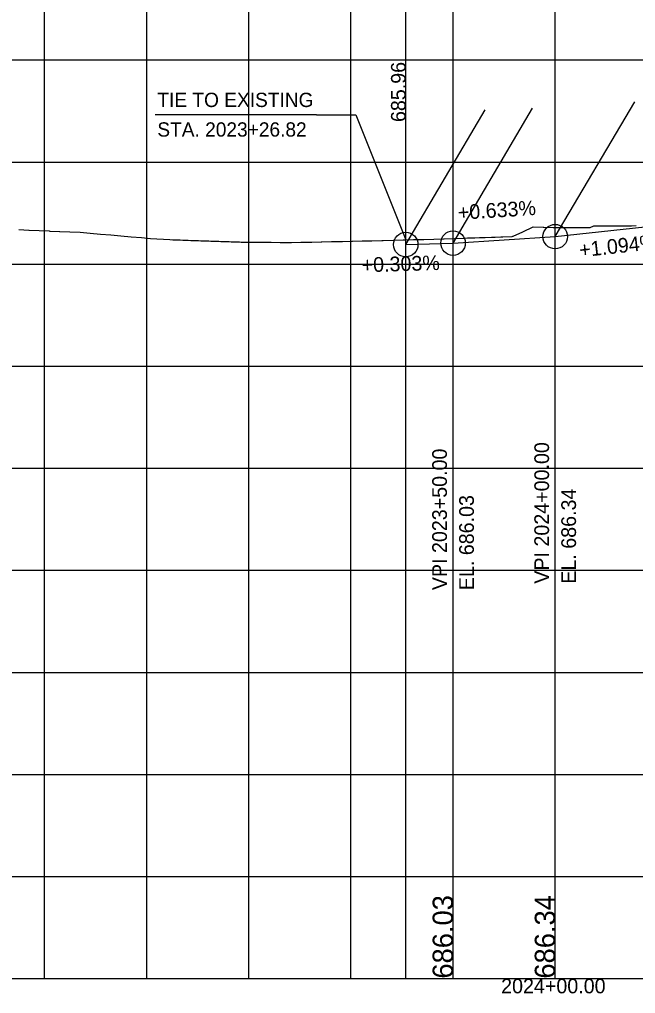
# Model space of a CAD drawing. Extents: x -7164 to 2214450, y -19642 to 253469.
# Drawn here: x 8137.7 to 8439.3, y -7.3 to 469.8 of the extents above; entities that cross this region are included whole.
import ezdxf

# ---------------------------------------------------------------- set-up
doc = ezdxf.new("R2010")
doc.units = 0
for name, color, linetype in [('DESIGN - PROFILE - Proposed', 7, 'Continuous'), ('DESIGN - PROFILE - Proposed Curve Text', 7, 'Continuous'), ('DESIGN - PROFILE - Proposed Text', 7, 'Continuous'), ('DESIGN - SCRATCH - User 1', 7, 'Continuous'), ('DESIGN - SHEET - Light Grid', 7, 'Continuous'), ('SURVEY - PROFILE - Ground Line with Text', 7, 'Continuous'), ('XTREE', 7, 'Continuous')]:
    doc.layers.add(name, color=color, linetype=linetype)

msp = doc.modelspace()

# ---------------------------------------------------------------- linework, layer by layer
at = {"layer": 'DESIGN - PROFILE - Proposed'}
for p, q in [((8400, 363.44), (8450, 368.91)), ((8400, 363.44), (8450, 368.91)), ((8350, 360.28), (8400, 363.44)), ((8350, 360.28), (8400, 363.44)), ((8326.82, 359.58), (8350, 360.28)), ((8326.82, 359.58), (8350, 360.28))]:
    msp.add_line(p, q, dxfattribs=at)
at = {"layer": 'DESIGN - PROFILE - Proposed Text'}
msp.add_line((8283.21, 423.19), (8204.21, 423.19), dxfattribs=at)
msp.add_line((8283.21, 423.19), (8204.21, 423.19), dxfattribs=at)
msp.add_line((8283.21, 423.19), (8204.21, 423.19), dxfattribs=at)
msp.add_line((8283.21, 423.19), (8204.21, 423.19), dxfattribs=at)
msp.add_lwpolyline([(8283.21, 423.19), (8302.47, 423.19), (8326.82, 361.88)], dxfattribs=at)
msp.add_lwpolyline([(8283.21, 423.19), (8302.47, 423.19), (8326.82, 361.88)], dxfattribs=at)
msp.add_lwpolyline([(8283.21, 423.19), (8302.47, 423.19), (8326.82, 361.88)], dxfattribs=at)
msp.add_lwpolyline([(8283.21, 423.19), (8302.47, 423.19), (8326.82, 361.88)], dxfattribs=at)
for centre in [(8400, 363.44), (8400, 363.44), (8326.82, 359.58), (8326.82, 359.58), (8350, 360.28), (8350, 360.28)]:
    msp.add_circle(centre, 6, dxfattribs=at)
at = {"layer": 'DESIGN - SCRATCH - User 1'}
msp.add_line((6000, 0), (9700, 0), dxfattribs=at)
msp.add_line((6000, 0), (9700, 0), dxfattribs=at)
for points in [[(6000, 0), (8326.82, 0), (8326.82, 1000)], [(6000, 0), (9178.68, 0), (9178.68, 1000)], [(6000, 0), (8326.82, 0), (8326.82, 1000)], [(6000, 0), (9178.68, 0), (9178.68, 1000)]]:
    msp.add_lwpolyline(points, dxfattribs=at)
at = {"layer": 'DESIGN - SHEET - Light Grid'}
for p, q in [((8150, 0), (8150, 1000)), ((8150, 0), (8150, 1000)), ((8200, 0), (8200, 1000)), ((8200, 0), (8200, 1000)), ((8250, 0), (8250, 1000)), ((8250, 0), (8250, 1000)), ((8300, 0), (8300, 1000)), ((8300, 0), (8300, 1000)), ((8350, 0), (8350, 1000)), ((8350, 0), (8350, 1000)), ((8400, 0), (8400, 1000)), ((8400, 0), (8400, 1000)), ((6000, 450), (9700, 450)), ((6000, 450), (9700, 450)), ((6000, 400), (9700, 400)), ((6000, 400), (9700, 400)), ((6000, 350), (9700, 350)), ((6000, 350), (9700, 350)), ((6000, 300), (9700, 300)), ((6000, 300), (9700, 300)), ((6000, 250), (9700, 250)), ((6000, 250), (9700, 250)), ((6000, 200), (9700, 200)), ((6000, 200), (9700, 200)), ((6000, 150), (9700, 150)), ((6000, 150), (9700, 150)), ((6000, 100), (9700, 100)), ((6000, 100), (9700, 100)), ((6000, 50), (9700, 50)), ((6000, 50), (9700, 50)), ((6000, 0), (9300, 0)), ((6000, 0), (9300, 0))]:
    msp.add_line(p, q, dxfattribs=at)
at = {"layer": 'SURVEY - PROFILE - Ground Line with Text'}
for points in [[(8330.69, 361.97), (8335.62, 362.09), (8335.68, 362.09), (8340.63, 362.22), (8340.66, 362.22), (8345.31, 362.33), (8345.64, 362.34), (8345.67, 362.34), (8350.64, 362.56), (8351.31, 362.57), (8355.64, 362.75), (8357.05, 362.79), (8360.65, 362.93), (8362.87, 362.99), (8365.65, 363.09), (8368.8, 363.15), (8370.66, 363.22), (8373.45, 363.34), (8374.45, 363.41), (8379, 363.59), (8379.21, 363.67), (8379.38, 363.75), (8384.22, 365.81), (8389.18, 368.18), (8389.23, 368.2), (8389.28, 368.23), (8394.13, 368.15), (8394.39, 368.12), (8399.02, 368), (8399.57, 367.98), (8399.61, 367.98), (8403.92, 367.98), (8404.73, 367.96), (8408.82, 367.95), (8409.89, 367.92), (8413.73, 367.91), (8417.19, 367.89), (8418.92, 368.72), (8419.98, 368.69), (8423.84, 368.78), (8425.14, 368.74), (8427.43, 368.79), (8429, 368.73), (8432.42, 368.8), (8434.3, 368.72), (8437.41, 368.77), (8437.43, 368.77), (8439.63, 368.87)], [(8330.69, 361.97), (8335.62, 362.09), (8335.68, 362.09), (8340.63, 362.22), (8340.66, 362.22), (8345.31, 362.33), (8345.64, 362.34), (8345.67, 362.34), (8350.64, 362.56), (8351.31, 362.57), (8355.64, 362.75), (8357.05, 362.79), (8360.65, 362.93), (8362.87, 362.99), (8365.65, 363.09), (8368.8, 363.15), (8370.66, 363.22), (8373.45, 363.34), (8374.45, 363.41), (8379, 363.59), (8379.21, 363.67), (8379.38, 363.75), (8384.22, 365.81), (8389.18, 368.18), (8389.23, 368.2), (8389.28, 368.23), (8394.13, 368.15), (8394.39, 368.12), (8399.02, 368), (8399.57, 367.98), (8399.61, 367.98), (8403.92, 367.98), (8404.73, 367.96), (8408.82, 367.95), (8409.89, 367.92), (8413.73, 367.91), (8417.19, 367.89), (8418.92, 368.72), (8419.98, 368.69), (8423.84, 368.78), (8425.14, 368.74), (8427.43, 368.79), (8429, 368.73), (8432.42, 368.8), (8434.3, 368.72), (8437.41, 368.77), (8437.43, 368.77), (8439.63, 368.87)], [(8330.69, 361.97), (8335.62, 362.09), (8335.68, 362.09), (8340.63, 362.22), (8340.66, 362.22), (8345.31, 362.33), (8345.64, 362.34), (8345.67, 362.34), (8350.64, 362.56), (8351.31, 362.57), (8355.64, 362.75), (8357.05, 362.79), (8360.65, 362.93), (8362.87, 362.99), (8365.65, 363.09), (8368.8, 363.15), (8370.66, 363.22), (8373.45, 363.34), (8374.45, 363.41), (8379, 363.59), (8379.21, 363.67), (8379.38, 363.75), (8384.22, 365.81), (8389.18, 368.18), (8389.23, 368.2), (8389.28, 368.23), (8394.13, 368.15), (8394.39, 368.12), (8399.02, 368), (8399.57, 367.98), (8399.61, 367.98), (8403.92, 367.98), (8404.73, 367.96), (8408.82, 367.95), (8409.89, 367.92), (8413.73, 367.91), (8417.19, 367.89), (8418.92, 368.72), (8419.98, 368.69), (8423.84, 368.78), (8425.14, 368.74), (8427.43, 368.79), (8429, 368.73), (8432.42, 368.8), (8434.3, 368.72), (8437.41, 368.77), (8437.43, 368.77), (8439.63, 368.87)], [(8330.69, 361.97), (8335.62, 362.09), (8335.68, 362.09), (8340.63, 362.22), (8340.66, 362.22), (8345.31, 362.33), (8345.64, 362.34), (8345.67, 362.34), (8350.64, 362.56), (8351.31, 362.57), (8355.64, 362.75), (8357.05, 362.79), (8360.65, 362.93), (8362.87, 362.99), (8365.65, 363.09), (8368.8, 363.15), (8370.66, 363.22), (8373.45, 363.34), (8374.45, 363.41), (8379, 363.59), (8379.21, 363.67), (8379.38, 363.75), (8384.22, 365.81), (8389.18, 368.18), (8389.23, 368.2), (8389.28, 368.23), (8394.13, 368.15), (8394.39, 368.12), (8399.02, 368), (8399.57, 367.98), (8399.61, 367.98), (8403.92, 367.98), (8404.73, 367.96), (8408.82, 367.95), (8409.89, 367.92), (8413.73, 367.91), (8417.19, 367.89), (8418.92, 368.72), (8419.98, 368.69), (8423.84, 368.78), (8425.14, 368.74), (8427.43, 368.79), (8429, 368.73), (8432.42, 368.8), (8434.3, 368.72), (8437.41, 368.77), (8437.43, 368.77), (8439.63, 368.87)], [(8137.4, 366.88), (8142.35, 366.62), (8142.4, 366.62), (8147.35, 366.42), (8147.4, 366.42), (8152.35, 366.22), (8152.4, 366.21), (8157.35, 366.01), (8157.4, 366.01), (8162.35, 365.81), (8162.39, 365.81), (8167.36, 365.61), (8167.39, 365.6), (8172.36, 365.17), (8172.39, 365.17), (8177.37, 364.74), (8177.39, 364.74), (8182.37, 364.3), (8182.39, 364.3), (8187.37, 363.87), (8187.38, 363.87), (8192.38, 363.43), (8197.38, 362.99), (8201.82, 362.6), (8211.4, 362.01), (8212.75, 361.93), (8216.44, 361.83), (8217.7, 361.75), (8220.37, 361.68), (8221.56, 361.61), (8225.38, 361.51), (8226.5, 361.44), (8230.39, 361.34), (8231.45, 361.28), (8235.4, 361.18), (8236.38, 361.12), (8240.42, 361.02), (8241.32, 360.97), (8245.43, 360.87), (8245.45, 360.87), (8246.27, 360.82), (8250.46, 360.79), (8251.2, 360.75), (8255.48, 360.72), (8255.98, 360.71), (8260.38, 360.68), (8260.92, 360.67), (8265.42, 360.64), (8265.86, 360.63), (8270.46, 360.6), (8270.48, 360.6), (8270.82, 360.59), (8275.48, 360.7), (8275.81, 360.7), (8280.49, 360.81), (8280.81, 360.8), (8285.49, 360.91), (8285.8, 360.91), (8290.5, 361.02), (8290.79, 361.02), (8295.51, 361.13), (8295.79, 361.12), (8300.51, 361.24), (8300.78, 361.23), (8305.52, 361.35), (8310.29, 361.47), (8315.08, 361.59), (8315.61, 361.61), (8315.72, 361.61), (8320.61, 361.73), (8320.72, 361.73), (8325.61, 361.85), (8325.7, 361.85), (8326.82, 361.88), (8330.62, 361.97), (8330.69, 361.97)], [(8137.4, 366.88), (8142.35, 366.62), (8142.4, 366.62), (8147.35, 366.42), (8147.4, 366.42), (8152.35, 366.22), (8152.4, 366.21), (8157.35, 366.01), (8157.4, 366.01), (8162.35, 365.81), (8162.39, 365.81), (8167.36, 365.61), (8167.39, 365.6), (8172.36, 365.17), (8172.39, 365.17), (8177.37, 364.74), (8177.39, 364.74), (8182.37, 364.3), (8182.39, 364.3), (8187.37, 363.87), (8187.38, 363.87), (8192.38, 363.43), (8197.38, 362.99), (8201.82, 362.6), (8211.4, 362.01), (8212.75, 361.93), (8216.44, 361.83), (8217.7, 361.75), (8220.37, 361.68), (8221.56, 361.61), (8225.38, 361.51), (8226.5, 361.44), (8230.39, 361.34), (8231.45, 361.28), (8235.4, 361.18), (8236.38, 361.12), (8240.42, 361.02), (8241.32, 360.97), (8245.43, 360.87), (8245.45, 360.87), (8246.27, 360.82), (8250.46, 360.79), (8251.2, 360.75), (8255.48, 360.72), (8255.98, 360.71), (8260.38, 360.68), (8260.92, 360.67), (8265.42, 360.64), (8265.86, 360.63), (8270.46, 360.6), (8270.48, 360.6), (8270.82, 360.59), (8275.48, 360.7), (8275.81, 360.7), (8280.49, 360.81), (8280.81, 360.8), (8285.49, 360.91), (8285.8, 360.91), (8290.5, 361.02), (8290.79, 361.02), (8295.51, 361.13), (8295.79, 361.12), (8300.51, 361.24), (8300.78, 361.23), (8305.52, 361.35), (8310.29, 361.47), (8315.08, 361.59), (8315.61, 361.61), (8315.72, 361.61), (8320.61, 361.73), (8320.72, 361.73), (8325.61, 361.85), (8325.7, 361.85), (8326.82, 361.88), (8330.62, 361.97), (8330.69, 361.97)], [(8137.4, 366.88), (8142.35, 366.62), (8142.4, 366.62), (8147.35, 366.42), (8147.4, 366.42), (8152.35, 366.22), (8152.4, 366.21), (8157.35, 366.01), (8157.4, 366.01), (8162.35, 365.81), (8162.39, 365.81), (8167.36, 365.61), (8167.39, 365.6), (8172.36, 365.17), (8172.39, 365.17), (8177.37, 364.74), (8177.39, 364.74), (8182.37, 364.3), (8182.39, 364.3), (8187.37, 363.87), (8187.38, 363.87), (8192.38, 363.43), (8197.38, 362.99), (8201.82, 362.6), (8211.4, 362.01), (8212.75, 361.93), (8216.44, 361.83), (8217.7, 361.75), (8220.37, 361.68), (8221.56, 361.61), (8225.38, 361.51), (8226.5, 361.44), (8230.39, 361.34), (8231.45, 361.28), (8235.4, 361.18), (8236.38, 361.12), (8240.42, 361.02), (8241.32, 360.97), (8245.43, 360.87), (8245.45, 360.87), (8246.27, 360.82), (8250.46, 360.79), (8251.2, 360.75), (8255.48, 360.72), (8255.98, 360.71), (8260.38, 360.68), (8260.92, 360.67), (8265.42, 360.64), (8265.86, 360.63), (8270.46, 360.6), (8270.48, 360.6), (8270.82, 360.59), (8275.48, 360.7), (8275.81, 360.7), (8280.49, 360.81), (8280.81, 360.8), (8285.49, 360.91), (8285.8, 360.91), (8290.5, 361.02), (8290.79, 361.02), (8295.51, 361.13), (8295.79, 361.12), (8300.51, 361.24), (8300.78, 361.23), (8305.52, 361.35), (8310.29, 361.47), (8315.08, 361.59), (8315.61, 361.61), (8315.72, 361.61), (8320.61, 361.73), (8320.72, 361.73), (8325.61, 361.85), (8325.7, 361.85), (8326.82, 361.88), (8330.62, 361.97), (8330.69, 361.97)], [(8137.4, 366.88), (8142.35, 366.62), (8142.4, 366.62), (8147.35, 366.42), (8147.4, 366.42), (8152.35, 366.22), (8152.4, 366.21), (8157.35, 366.01), (8157.4, 366.01), (8162.35, 365.81), (8162.39, 365.81), (8167.36, 365.61), (8167.39, 365.6), (8172.36, 365.17), (8172.39, 365.17), (8177.37, 364.74), (8177.39, 364.74), (8182.37, 364.3), (8182.39, 364.3), (8187.37, 363.87), (8187.38, 363.87), (8192.38, 363.43), (8197.38, 362.99), (8201.82, 362.6), (8211.4, 362.01), (8212.75, 361.93), (8216.44, 361.83), (8217.7, 361.75), (8220.37, 361.68), (8221.56, 361.61), (8225.38, 361.51), (8226.5, 361.44), (8230.39, 361.34), (8231.45, 361.28), (8235.4, 361.18), (8236.38, 361.12), (8240.42, 361.02), (8241.32, 360.97), (8245.43, 360.87), (8245.45, 360.87), (8246.27, 360.82), (8250.46, 360.79), (8251.2, 360.75), (8255.48, 360.72), (8255.98, 360.71), (8260.38, 360.68), (8260.92, 360.67), (8265.42, 360.64), (8265.86, 360.63), (8270.46, 360.6), (8270.48, 360.6), (8270.82, 360.59), (8275.48, 360.7), (8275.81, 360.7), (8280.49, 360.81), (8280.81, 360.8), (8285.49, 360.91), (8285.8, 360.91), (8290.5, 361.02), (8290.79, 361.02), (8295.51, 361.13), (8295.79, 361.12), (8300.51, 361.24), (8300.78, 361.23), (8305.52, 361.35), (8310.29, 361.47), (8315.08, 361.59), (8315.61, 361.61), (8315.72, 361.61), (8320.61, 361.73), (8320.72, 361.73), (8325.61, 361.85), (8325.7, 361.85), (8326.82, 361.88), (8330.62, 361.97), (8330.69, 361.97)]]:
    msp.add_lwpolyline(points, dxfattribs=at)
at = {"layer": 'XTREE'}
for p, q in [((8400, 363.44), (8438.97, 429.51)), ((8400, 363.44), (8438.97, 429.51)), ((8326.82, 359.58), (8365.79, 425.64)), ((8326.82, 359.58), (8365.79, 425.64)), ((8350, 360.28), (8388.97, 426.35)), ((8350, 360.28), (8388.97, 426.35))]:
    msp.add_line(p, q, dxfattribs=at)

# ---------------------------------------------------------------- texts
at = {"layer": 'DESIGN - PROFILE - Proposed Curve Text'}
for s, p in [('685.96', (8326.82, 419.58)), ('685.96', (8326.82, 419.58)), ('VPI 2023+50.00', (8347, 190.28)), ('VPI 2023+50.00', (8347, 190.28)), ('VPI 2024+00.00', (8397, 193.44)), ('VPI 2024+00.00', (8397, 193.44)), ('EL. 686.34', (8410.2, 193.44)), ('EL. 686.34', (8410.2, 193.44)), ('EL. 686.03', (8360.2, 190.28)), ('EL. 686.03', (8360.2, 190.28))]:
    msp.add_text(s, height=7.2, rotation=90, dxfattribs=at).set_placement(p)
at = {"layer": 'DESIGN - PROFILE - Proposed Text'}
for s, height, p in [('TIE TO EXISTING', 7, (8205.21, 426.94)), ('TIE TO EXISTING', 7, (8205.21, 426.94)), ('TIE TO EXISTING', 7, (8205.21, 426.94)), ('TIE TO EXISTING', 7, (8205.21, 426.94)), ('STA. 2023+26.82', 7, (8205.21, 412.44)), ('STA. 2023+26.82', 7, (8205.21, 412.44)), ('STA. 2023+26.82', 7, (8205.21, 412.44)), ('STA. 2023+26.82', 7, (8205.21, 412.44)), ('2024+00.00', 7.2, (8373.54, -7.2)), ('2024+00.00', 7.2, (8373.54, -7.2))]:
    msp.add_text(s, height=height, dxfattribs=at).set_placement(p)
for s, height, rotation, p in [('+0.633%', 7.2, 3.6197, (8352.56, 371.66)), ('+0.633%', 7.2, 3.6197, (8352.56, 371.66)), ('+1.094%', 7.2, 6.2433, (8412.17, 353.29)), ('+1.094%', 7.2, 6.2433, (8412.17, 353.29)), ('+0.303%', 7.2, 1.7371, (8305.35, 345.97)), ('+0.303%', 7.2, 1.7371, (8305.35, 345.97)), ('686.03', 10, 90, (8350, 0)), ('686.03', 10, 90, (8350, 0)), ('686.34', 10, 90, (8400, 0)), ('686.34', 10, 90, (8400, 0))]:
    msp.add_text(s, height=height, rotation=rotation, dxfattribs=at).set_placement(p)

doc.saveas('drawing.dxf')
